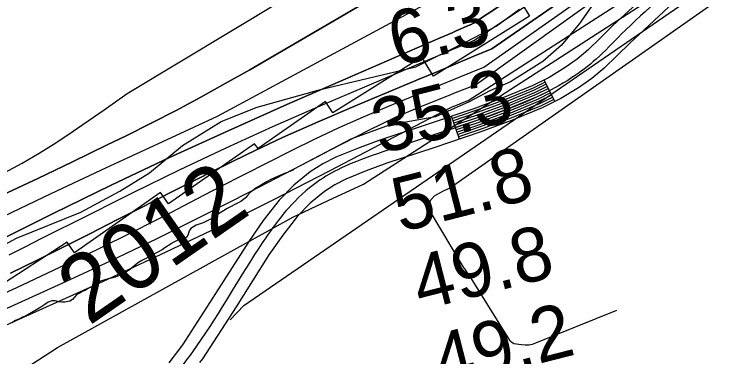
# Model space of a CAD drawing. Extents: x 3177185 to 3215018, y 812988 to 838321.
# Drawn here: x 3203458 to 3204342, y 825716 to 826140 of the extents above; entities that cross this region are included whole.
import ezdxf

# ---------------------------------------------------------------- set-up
doc = ezdxf.new("R2010")
doc.units = 0
for name, color, linetype in [('V-RIVR-EDGE', 7, 'Continuous'), ('V-RIVR-IDEN', 7, 'Continuous'), ('V-RIVR-RANG', 7, 'Continuous'), ('V-ROAD-CNTR', 7, 'Continuous'), ('V-RRAP-RVMT', 7, 'Continuous'), ('V-SITE-VEGE', 7, 'Continuous'), ('V-TOPO-DPTH', 7, 'Continuous'), ('V-TOPO-MAJR', 7, 'Continuous'), ('V-TOPO-MINR', 7, 'Continuous'), ('V-TOPO-WATR', 7, 'Continuous')]:
    doc.layers.add(name, color=color, linetype=linetype)

msp = doc.modelspace()

# ---------------------------------------------------------------- linework, layer by layer
at = {"layer": 'V-RIVR-EDGE'}
msp.add_lwpolyline([(3203425.05, 825843.75), (3203460.31, 825862.79), (3203539.93, 825894.76), (3203588.25, 825920.72), (3203624.82, 825943.67), (3203665.76, 825977.47), (3203713.65, 826006.91), (3203758.46, 826024.62), (3203836.76, 826046.6), (3203954.63, 826074.56), (3204016.86, 826105.7), (3204054.29, 826125.17), (3204083.03, 826145.96)], dxfattribs=at)
at = {"layer": 'V-ROAD-CNTR'}
for p, q in [((3204126.7, 826031.63), (3204113.34, 826058.49)), ((3204008.51, 825985.25), (3203998.99, 826013.7))]:
    msp.add_line(p, q, dxfattribs=at)
for points in [[(3204932.55, 826463.7), (3204879.22, 826452.95), (3204807.47, 826438.27), (3204735.74, 826423.47), (3204696.8, 826415.31), (3204657.87, 826405.57), (3204605.27, 826389.49), (3204553.3, 826372.81), (3204504.85, 826357.36), (3204456.34, 826341.5), (3204433.71, 826333.53), (3204411.63, 826325.54), (3204390.21, 826318.91), (3204378.72, 826315.14), (3204366.33, 826309.92), (3204361.49, 826306.74), (3204356.58, 826300.86), (3204350.75, 826289.65), (3204323.4, 826251.3), (3204293.51, 826214.77), (3204246.82, 826170.28), (3204198.62, 826125.81)], [(3204938.39, 826434.28), (3204885.19, 826423.55), (3204813.51, 826408.89), (3204741.85, 826394.1), (3204703.52, 826386.07), (3204665.9, 826376.66), (3204614.24, 826360.86), (3204562.44, 826344.24), (3204514.07, 826328.81), (3204465.98, 826313.09), (3204443.79, 826305.28), (3204421.18, 826297.1), (3204399.33, 826290.33), (3204389.25, 826287.02), (3204380.5, 826283.33), (3204381.66, 826284.09), (3204381.69, 826284.13), (3204376.4, 826273.94), (3204347.24, 826233.07), (3204315.55, 826194.34), (3204267.34, 826148.39), (3204219.36, 826104.13)], [(3204198.62, 826125.81), (3204182.91, 826110.23), (3204167.75, 826095.3), (3204154.27, 826084.02), (3204139.64, 826073.86), (3204119.56, 826061.58), (3204098.64, 826051.17), (3204062.32, 826036.22), (3204025.26, 826022.49), (3203967.31, 826003.1), (3203908.9, 825983.59), (3203882.29, 825973.74), (3203855.64, 825962.85), (3203839.43, 825954.62), (3203824.05, 825944.54), (3203803.62, 825928.26), (3203785.53, 825909.47), (3203765.89, 825884.31), (3203747.76, 825858.65), (3203706.87, 825793.96), (3203665.89, 825730.49), (3203648.99, 825708.4)], [(3204219.36, 826104.13), (3204204, 826088.89), (3204187.93, 826073.07), (3204172.5, 826060.15), (3204156.04, 826048.72), (3204134.09, 826035.31), (3204111.05, 826023.84), (3204073.24, 826008.28), (3204035.23, 825994.19), (3203976.82, 825974.64), (3203918.86, 825955.29), (3203893.18, 825945.78), (3203868.12, 825935.54), (3203854.48, 825928.62), (3203841.66, 825920.21), (3203823.86, 825906.03), (3203808.22, 825889.78), (3203789.98, 825866.42), (3203772.71, 825841.97), (3203732.15, 825777.81), (3203690.45, 825713.21), (3203687.01, 825708.72)], [(3204114.67, 826055.8), (3204099.88, 826048.44), (3204063.41, 826033.43), (3204026.26, 826019.66), (3203999.94, 826010.85)], [(3204116.01, 826053.11), (3204101.13, 826045.71), (3204064.5, 826030.63), (3204027.25, 826016.83), (3204000.89, 826008.01)], [(3204117.35, 826050.43), (3204102.37, 826042.97), (3204065.59, 826027.84), (3204028.25, 826014), (3204001.85, 826005.16)], [(3204118.68, 826047.74), (3204103.61, 826040.24), (3204066.69, 826025.04), (3204029.25, 826011.17), (3204002.8, 826002.32)], [(3204120.02, 826045.06), (3204104.85, 826037.51), (3204067.78, 826022.25), (3204030.25, 826008.34), (3204003.75, 825999.47)], [(3204121.36, 826042.37), (3204106.09, 826034.77), (3204068.87, 826019.45), (3204031.24, 826005.51), (3204004.7, 825996.63)], [(3204122.69, 826039.69), (3204107.33, 826032.04), (3204069.96, 826016.66), (3204032.24, 826002.68), (3204005.65, 825993.78)], [(3204124.03, 826037), (3204108.57, 826029.31), (3204071.06, 826013.86), (3204033.24, 825999.85), (3204006.61, 825990.94)], [(3204125.37, 826034.31), (3204109.81, 826026.57), (3204072.15, 826011.07), (3204034.24, 825997.02), (3204007.56, 825988.09)]]:
    msp.add_lwpolyline(points, dxfattribs=at)
msp.add_spline([(3208346.33, 826885.16), (3208115.92, 826852.91), (3207967.2, 826843.05), (3207845.12, 826830.71), (3207782.59, 826825.96), (3207729.15, 826803.04), (3207632.74, 826757.52), (3207576.82, 826732.57), (3207528.78, 826724.65), (3207465.82, 826728.3), (3207400.78, 826747.61), (3207285.14, 826774.24), (3207265.49, 826779.47), (3207234.16, 826783.24), (3207181.08, 826779.45), (3207100.43, 826767.97), (3206894.6, 826726.74), (3206803.82, 826712.09), (3206713.38, 826706.32), (3206422.13, 826687.7), (3206204.47, 826669.01), (3206163.53, 826662.1), (3206084.98, 826660.77), (3206033.07, 826662.23), (3205996, 826664.11), (3205951.21, 826658.68), (3205862.03, 826638.24), (3205753.41, 826610.47), (3205693.41, 826589.3), (3205596.74, 826559.25), (3205544.27, 826530.68), (3205492.93, 826508.83), (3205453.24, 826501.62), (3205394.63, 826492.48), (3205274.28, 826482.87), (3205179.86, 826479.13), (3205118.53, 826475.53), (3204988.81, 826459.41), (3204882.21, 826438.25), (3204738.79, 826408.78), (3204661.89, 826391.11), (3204557.87, 826358.52), (3204461.16, 826327.29), (3204416.41, 826311.32), (3204373.42, 826296.62), (3204363.58, 826281.8), (3204304.53, 826204.56), (3204208.99, 826114.97), (3204177.84, 826084.19), (3204147.84, 826061.29), (3204104.85, 826037.51), (3204030.25, 826008.34), (3203913.88, 825969.44), (3203861.88, 825949.2), (3203832.85, 825932.38), (3203796.87, 825899.63), (3203760.24, 825850.31), (3203678.17, 825721.85), (3203641.98, 825677.04), (3203591.59, 825626.37), (3203428.04, 825388.93), (3203355.58, 825313.94), (3203305.56, 825288.86), (3203268.85, 825278.81), (3203213.1, 825267.39), (3203162.42, 825259.45), (3203116.87, 825250.92), (3203049.7, 825231.64), (3202999.01, 825192.63), (3202832.75, 825055.41), (3202762.78, 824997.98), (3202671.39, 824938.05), (3202495.43, 824822.97), (3202258.52, 824637.83), (3202113.21, 824519.41), (3202089.04, 824490.21), (3202052.55, 824459.69), (3202001.9, 824428.31), (3201971.11, 824410.22), (3201927.52, 824384.2), (3201877.32, 824324.54), (3201830.51, 824267.07), (3201794.71, 824236.12), (3201692.13, 824156.95), (3201566.96, 824054.52), (3201483.79, 823975.05), (3201374.95, 823825.01), (3201313.76, 823770.44), (3201289.74, 823735.11), (3201250.3, 823687.81), (3201221.93, 823651.21), (3201184.91, 823588.03), (3201140.66, 823508.86), (3201081.78, 823436.05), (3201048.03, 823379.18), (3201034.54, 823326.01), (3201024.15, 823274.72)], degree=3, dxfattribs=at)
at = {"layer": 'V-RRAP-RVMT'}
for p, q in [((3204085.72, 826152.93), (3204095.47, 826137.4)), ((3204095.47, 826137.4), (3203976.55, 826063.31)), ((3203961.96, 826086.83), (3203851.76, 826017.95)), ((3203976.55, 826063.31), (3203961.96, 826086.83)), ((3203842.97, 826031.89), (3203759.3, 825973.5)), ((3203851.76, 826017.95), (3203842.97, 826031.89)), ((3203755.02, 825979.56), (3203648.5, 825905.07)), ((3203759.3, 825973.5), (3203755.02, 825979.56)), ((3203638.8, 825919), (3203532.21, 825844.43)), ((3203648.5, 825905.07), (3203638.8, 825919)), ((3203522.89, 825857.84), (3203408.71, 825783.6)), ((3203532.21, 825844.43), (3203522.89, 825857.84))]:
    msp.add_line(p, q, dxfattribs=at)
at = {"layer": 'V-SITE-VEGE'}
for points in [[(3204173.77, 826151.74), (3204157.24, 826128.18), (3204134.97, 826101.4), (3204111.93, 826081.15), (3204071.69, 826056.14), (3204046.27, 826044.9), (3204020.83, 826031.21), (3203979.01, 826012.75), (3203921.73, 826002.58), (3203874.2, 825984.98), (3203803.64, 825947.96), (3203803.06, 825947.39), (3203795.9, 825944.02), (3203791.89, 825942.62), (3203786.16, 825940.38), (3203775.85, 825935.61), (3203769.83, 825932.52), (3203763.52, 825928.85), (3203757.21, 825924.9), (3203754.34, 825922.93), (3203749.74, 825918.96)], [(3203749.74, 825918.96), (3203746.29, 825915.57), (3203743.99, 825912.73), (3203741.4, 825910.47), (3203738.24, 825908.21), (3203735.38, 825906.8), (3203729.93, 825903.7), (3203725.92, 825901.73), (3203721.33, 825899.2), (3203716.74, 825896.38), (3203709, 825891.87), (3203703.25, 825887.64), (3203699.53, 825885.67), (3203691.5, 825881.73), (3203682.92, 825878.66), (3203679.48, 825876.69), (3203676.32, 825874.43), (3203674.02, 825871.88), (3203673.13, 825868.74), (3203671.67, 825864.19), (3203668.23, 825862.21), (3203664.79, 825860.81), (3203660.22, 825860.28), (3203654.49, 825857.47), (3203651.62, 825855.49), (3203644.16, 825850.7), (3203640.72, 825848.15), (3203619.5, 825836.9), (3203615.49, 825834.93), (3203611.19, 825832.39), (3203607.46, 825829.57), (3203604.87, 825827.3), (3203599.7, 825823.06), (3203597.12, 825821.37), (3203592.53, 825819.12), (3203587.95, 825816.58), (3203583.65, 825814.9), (3203579.65, 825813.51), (3203571.06, 825811.58), (3203564.2, 825809.35), (3203560.76, 825807.66), (3203557.6, 825805.11), (3203553.3, 825802.58), (3203548.14, 825800.05), (3203545.55, 825798.07), (3203541.83, 825796.67), (3203538.68, 825794.7), (3203535.23, 825792.72), (3203532.36, 825789.61), (3203529.48, 825786.78), (3203526.32, 825784.8), (3203520.03, 825783.42), (3203516.61, 825783.45), (3203512.62, 825784.05), (3203508.06, 825784.94), (3203504.06, 825784.97), (3203499.48, 825783.29), (3203495.46, 825780.47), (3203490.3, 825777.37), (3203486.56, 825774.83), (3203476.53, 825768.91), (3203472.51, 825766.66), (3203467.93, 825764.7), (3203463.92, 825762.73), (3203459.05, 825760.77), (3203454.46, 825757.95)]]:
    msp.add_lwpolyline(points, dxfattribs=at)
at = {"layer": 'V-TOPO-DPTH'}
for points in [[(3205080.78, 826658.23), (3204704.57, 826572.5), (3204670.7, 826564.2), (3204637.04, 826555.19), (3204007.42, 826231.55), (3204005.76, 826230.01), (3204002.48, 826226.87), (3204000.82, 826225.33), (3203997.4, 826222.34), (3203986.65, 826213.31), (3203979.4, 826207.53), (3203971.97, 826202), (3203964.27, 826196.85), (3203779.08, 826088.24), (3203748.98, 826071.04), (3203718.83, 826053.94), (3203688.48, 826037.19), (3203657.95, 826020.8), (3203627.14, 826004.94), (3203596.14, 825989.44), (3203572.71, 825977.98), (3203529.78, 825957.17), (3203486.76, 825936.56), (3203443.6, 825916.25)], [(3203443.6, 825916.25), (3203486.76, 825936.56), (3203529.78, 825957.17), (3203572.71, 825977.98), (3203596.14, 825989.44), (3203627.14, 826004.94), (3203657.95, 826020.8), (3203688.48, 826037.19), (3203718.83, 826053.94), (3203748.98, 826071.04), (3203779.08, 826088.24), (3203964.27, 826196.85), (3203971.97, 826202), (3203979.4, 826207.53), (3203986.65, 826213.31), (3203997.4, 826222.34), (3204000.82, 826225.33), (3204002.48, 826226.87), (3204005.76, 826230.01), (3204007.42, 826231.55), (3204637.04, 826555.19), (3204670.7, 826564.2), (3204704.57, 826572.5), (3205080.78, 826658.23)], [(3205134.47, 826639.25), (3204687.53, 826545.24), (3204664.26, 826539.92), (3204641.14, 826534.06), (3204025.91, 826128.7), (3204023, 826127.18), (3204020.03, 826125.77), (3204004.69, 826119.04), (3203999.75, 826116.88), (3203994.81, 826114.72), (3203989.87, 826112.56), (3203984.93, 826110.41), (3203795.17, 826027.89), (3203722.22, 825995.49), (3203649.62, 825962.33), (3203577.54, 825928.05), (3203505.82, 825893.02), (3203375.7, 825828.2)], [(3203375.7, 825828.2), (3203505.82, 825893.02), (3203577.54, 825928.05), (3203649.62, 825962.33), (3203722.22, 825995.49), (3203795.17, 826027.89), (3203984.93, 826110.41), (3203989.87, 826112.56), (3203994.81, 826114.72), (3203999.75, 826116.88), (3204004.69, 826119.04), (3204020.03, 826125.77), (3204023, 826127.18), (3204025.91, 826128.7), (3204641.14, 826534.06), (3204664.26, 826539.92), (3204687.53, 826545.24), (3205134.47, 826639.25)], [(3204997.46, 826586.49), (3204909.09, 826569.71), (3204820.86, 826552.16), (3204671.92, 826521.5), (3204658.34, 826518.44), (3204048.8, 826097.01), (3204026.5, 826087.69), (3204004.21, 826078.37), (3203981.91, 826069.06), (3203959.61, 826059.76), (3203877.73, 826025.62), (3203833.59, 826006.65), (3203789.74, 825987.06), (3203746.33, 825966.54), (3203703.19, 825945.39), (3203683.2, 825935.31), (3203650.3, 825918.69), (3203617.43, 825902.01), (3203584.6, 825885.26), (3203551.79, 825868.46), (3203518.92, 825851.78), (3203485.95, 825835.33), (3203452.81, 825819.2)]]:
    msp.add_lwpolyline(points, dxfattribs=at)
at = {"layer": 'V-TOPO-MAJR'}
msp.add_lwpolyline([(3203368.14, 825719.55), (3203567.88, 825809.59), (3203638.74, 825842.29), (3203709.19, 825875.83), (3203779.03, 825910.62), (3203848.47, 825946.24), (3203980.41, 826015.41), (3203983.58, 826017.07), (3203986.75, 826018.72), (3203989.92, 826020.36), (3203993.1, 826021.99), (3203996.3, 826023.57), (3203999.53, 826025.09), (3204002.81, 826026.51), (3204006.12, 826027.86), (3204012.89, 826030.5), (3204016.24, 826031.81), (3204019.59, 826033.12), (3204659.09, 826444.83), (3204687.31, 826452.94), (3204716, 826459.62), (3205148.73, 826542.69)], dxfattribs=at)
at = {"layer": 'V-TOPO-MINR'}
for points in [[(3203445.83, 825943.93), (3203467.23, 825955.61), (3203488.32, 825967.79), (3203508.95, 825980.74), (3203529.28, 825994.21), (3203568.7, 826021.39), (3203597.44, 826041.66), (3203984.36, 826274.75), (3204011.6, 826290.09), (3204576.62, 826573.33), (3204589.68, 826578.59), (3204602.79, 826583.72), (3204622.24, 826591.17), (3204625.69, 826592.41), (3204629.16, 826593.56), (3204632.67, 826594.56), (3204636.22, 826595.47), (3204703.06, 826611.27), (3204740.1, 826619.74), (3204777.21, 826627.87), (3204814.44, 826635.47), (3204851.74, 826642.72), (3205540.03, 826771.43)], [(3202625.57, 825320.74), (3203282.61, 825811.76), (3203290.41, 825815.71), (3203298.23, 825819.63), (3203306.08, 825823.48), (3203313.95, 825827.29), (3203434.8, 825885.24), (3203503.21, 825917.79), (3203571.74, 825950.08), (3203640.47, 825981.95), (3203709.32, 826013.56), (3203997.03, 826169.13), (3204639.29, 826543.57), (3204667.22, 826550.7), (3204695.32, 826557.19), (3205370.6, 826700.91)], [(3203443.6, 825916.25), (3203486.76, 825936.56), (3203529.78, 825957.17), (3203572.71, 825977.98), (3203596.14, 825989.44), (3203627.14, 826004.94), (3203657.95, 826020.8), (3203688.48, 826037.19), (3203718.83, 826053.94), (3203748.98, 826071.04), (3203779.08, 826088.24), (3203964.27, 826196.85), (3203971.97, 826202), (3203979.4, 826207.53), (3203986.65, 826213.31), (3203997.4, 826222.34), (3204000.82, 826225.33), (3204002.48, 826226.87), (3204005.76, 826230.01), (3204007.42, 826231.55), (3204637.04, 826555.19), (3204670.7, 826564.2), (3204704.57, 826572.5), (3205080.78, 826658.23)], [(3203451.39, 825842.04), (3203471.2, 825852.12), (3203491.03, 825862.18), (3203510.88, 825872.19), (3203530.75, 825882.17), (3203604.93, 825919.34), (3203662.15, 825947.34), (3203719.7, 825974.63), (3203777.75, 826000.85), (3203836.13, 826026.35), (3203971.95, 826084.2), (3203985.8, 826090.1), (3203999.65, 826096.01), (3204013.49, 826101.93), (3204027.33, 826107.86), (3204652.25, 826525.73), (3204914.71, 826582.23), (3205024.47, 826604.34)], [(3203452.81, 825819.2), (3203485.95, 825835.33), (3203518.92, 825851.78), (3203551.79, 825868.46), (3203584.6, 825885.26), (3203617.43, 825902.01), (3203650.3, 825918.69), (3203683.2, 825935.31), (3203703.19, 825945.39), (3203746.33, 825966.54), (3203789.74, 825987.06), (3203833.59, 826006.65), (3203877.73, 826025.62), (3203959.61, 826059.76), (3203981.91, 826069.06), (3204004.21, 826078.37), (3204026.5, 826087.69), (3204048.8, 826097.01), (3204658.34, 826518.44), (3204671.92, 826521.5), (3204820.86, 826552.16), (3204909.09, 826569.71), (3204997.46, 826586.49)], [(3203353.22, 825751.6), (3203467.99, 825804.79), (3203514.17, 825826.55), (3203560.16, 825848.71), (3203605.86, 825871.47), (3203651.36, 825894.61), (3203683.77, 825911.37), (3203712.94, 825926.4), (3203742.13, 825941.39), (3203771.37, 825956.3), (3203800.62, 825971.17), (3203830.06, 825985.64), (3203859.73, 825999.62), (3203889.72, 826012.87), (3203919.94, 826025.64), (3203947.91, 826037.06), (3203978.2, 826049.42), (3204008.49, 826061.79), (3204038.79, 826074.16), (3204655.37, 826507.74)], [(3202603.34, 825103.74), (3203359.1, 825627.58), (3203365.71, 825632.5), (3203372.51, 825637.19), (3203487.6, 825712.11), (3203511.07, 825727.26), (3203802.23, 825888.61), (3203845.94, 825909.36), (3203889.85, 825929.67), (3204662.26, 826427.95), (3204681.7, 826433.6), (3204701.46, 826438.27), (3204890.83, 826475.4), (3205005.59, 826497.52)], [(3203343.13, 825728.03), (3203517.01, 825807.03), (3203575.82, 825834.32), (3203634.32, 825862.22), (3203692.37, 825891.06), (3203750.12, 825920.52), (3203833.23, 825963.75), (3203849.21, 825972.04), (3203865.21, 825980.29), (3203881.22, 825988.51), (3203897.25, 825996.7), (3203913.39, 826004.65), (3203929.66, 826012.3), (3203946.14, 826019.5), (3203962.75, 826026.4), (3203995.29, 826039.4), (3204003.89, 826042.84), (3204012.5, 826046.27), (3204021.11, 826049.71), (3204029.73, 826053.14), (3204648.52, 826496.11)], [(3203724.69, 825761.73), (3203741.86, 825779.21), (3204655.03, 826407.12), (3204665.44, 826411.04), (3204676.11, 826414.18), (3204686.95, 826416.78), (3204797.36, 826438.92), (3204863.58, 826451.98), (3204929.86, 826464.75)], [(3204203.12, 825773.22), (3204102.92, 825732.5), (3204098.66, 825731.17), (3204094.36, 825730.32), (3204089.97, 825730.19), (3204085.52, 825730.54), (3204076.16, 825732.06), (3204074.72, 825732.52), (3204072.92, 825733.94), (3204071.49, 825735.78), (3204021.02, 825816.26), (3204018.95, 825819.44), (3204017.88, 825820.99), (3204015.69, 825824.08), (3204014.63, 825825.65), (3204012.62, 825828.85), (3203972.98, 825895.32), (3203971.37, 825900.88), (3203971.35, 825906.06), (3203973.72, 825910.66), (3203977.68, 825914.87), (3203983.72, 825918.43), (3203989.88, 825921.73), (3203996.23, 825924.65), (3204659.22, 826389.85)]]:
    msp.add_lwpolyline(points, dxfattribs=at)
at = {"layer": 'V-TOPO-WATR'}
msp.add_lwpolyline([(3203375.7, 825828.2), (3203505.82, 825893.02), (3203577.54, 825928.05), (3203649.62, 825962.33), (3203722.22, 825995.49), (3203795.17, 826027.89), (3203984.93, 826110.41), (3203989.87, 826112.56), (3203994.81, 826114.72), (3203999.75, 826116.88), (3204004.69, 826119.04), (3204020.03, 826125.77), (3204023, 826127.18), (3204025.91, 826128.7), (3204641.14, 826534.06), (3204664.26, 826539.92), (3204687.53, 826545.24), (3205134.47, 826639.25)], dxfattribs=at)

# ---------------------------------------------------------------- texts
at = {"layer": 'V-RIVR-IDEN'}
msp.add_text('2012', height=83, rotation=34.76332, dxfattribs=at).set_placement((3203549.84, 825753.48))
at = {"layer": 'V-RIVR-RANG'}
for s, rotation, p in [('6.3', 14.74753, (3203931, 826074.42)), ('35.3', 14.34833, (3203910.45, 825966.46)), ('51.8', 14.34833, (3203935.47, 825869.64)), ('49.8', 14.34833, (3203960.5, 825772.82)), ('49.2', 14.34833, (3203985.53, 825676.01))]:
    msp.add_text(s, height=67, rotation=rotation, dxfattribs=at).set_placement(p)

doc.saveas('drawing.dxf')
